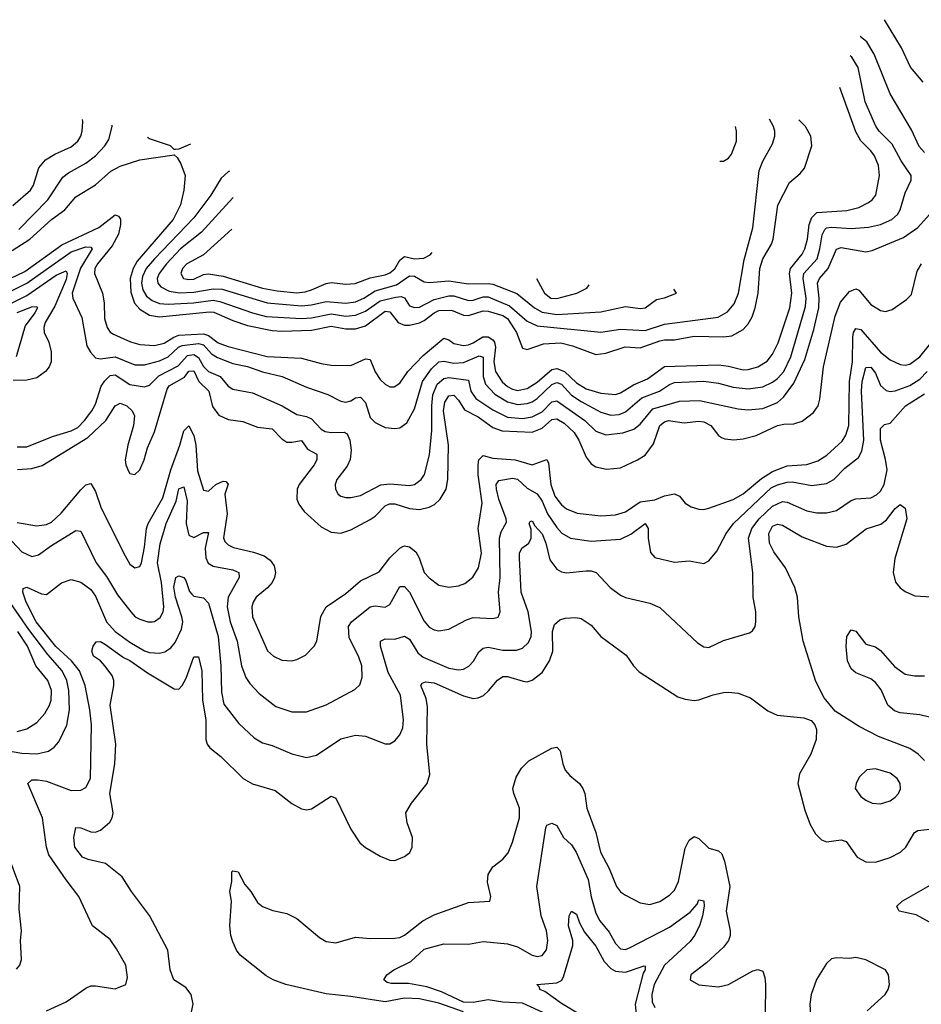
# Model space of a CAD drawing. Header units: inches. Extents: x 1173000 to 1307049, y 522583 to 678455.
# Tile 584 of 617: x 1233901 to 1237576, y 665050 to 669065. Entities that reach past the tile are written whole.
import ezdxf

# ---------------------------------------------------------------- set-up
doc = ezdxf.new("R2010")
doc.units = ezdxf.units.IN
doc.header["$MEASUREMENT"] = 0
doc.layers.add('B2636', color=7, linetype='Continuous')

msp = doc.modelspace()

# ---------------------------------------------------------------- linework, layer by layer
at = {"layer": 'B2636', "color": 5}
for points, elevation in [([(1237584.5, 668810), (1237531.9, 668871.9), (1237495.4, 668950), (1237425.8, 669064.9)], 1320), ([(1237590, 668523.4), (1237567.6, 668547.6), (1237536.2, 668616.2), (1237450, 668762.6), (1237384, 668924), (1237354.3, 668974.3), (1237326.7, 668996.8)], 1340), ([(1233806.5, 667930), (1233930, 667990.6), (1234110, 668118.1), (1234170, 668139.3), (1234190, 668137.4), (1234196.1, 668130), (1234147.9, 668052.1), (1234113.9, 667950), (1234117, 667930), (1234154.1, 667850), (1234174.8, 667734.8), (1234189, 667709), (1234210, 667686.7), (1234230, 667682.6), (1234290, 667690.5), (1234370, 667657.9), (1234410, 667657.3), (1234470, 667673.7), (1234505.6, 667690), (1234548.2, 667730), (1234563.3, 667736.7), (1234630, 667744.9), (1234650, 667738.8), (1234682.1, 667702.1), (1234707.4, 667687.4), (1234770, 667663.2), (1234830, 667650.1), (1234890, 667628.4), (1234970.4, 667610.4), (1235070, 667566.4), (1235156.2, 667536.2), (1235210, 667509.3), (1235230, 667504.8), (1235250, 667510.1), (1235270, 667522.6), (1235290, 667525.4), (1235310, 667504.4), (1235330, 667442.4), (1235350, 667422), (1235390, 667401.5), (1235430, 667397.5), (1235450, 667400.7), (1235478.4, 667421.6), (1235510, 667478.3), (1235542.9, 667590), (1235579.1, 667640.9), (1235610, 667669.2), (1235630, 667672.8), (1235670, 667664.9), (1235710, 667666.4), (1235773.6, 667693.6), (1235790, 667688.7), (1235789.6, 667609.6), (1235799.1, 667579.1), (1235838, 667538), (1235890, 667506.7), (1235930, 667496), (1235970, 667499.8), (1235990, 667507.2), (1236010, 667519.7), (1236070, 667577.3), (1236090, 667586), (1236110, 667578.3), (1236150, 667534.3), (1236190, 667507.5), (1236270, 667465.1), (1236310, 667452.6), (1236344.5, 667455.5), (1236370, 667465.4), (1236436.7, 667523.3), (1236509.1, 667550), (1236550, 667577.9), (1236570, 667585.2), (1236690, 667591.4), (1236750, 667582.3), (1236810, 667566.6), (1236870, 667559.3), (1236930, 667568), (1236970, 667587.2), (1236990, 667601.5), (1237016.3, 667630), (1237044.6, 667690), (1237104.5, 667895.5), (1237107.6, 667930), (1237094.3, 668010), (1237097.1, 668030), (1237151.2, 668090), (1237163.3, 668130), (1237172.2, 668187.8), (1237182.8, 668210), (1237190, 668216), (1237210, 668218.9), (1237290, 668212.9), (1237361.3, 668218.7), (1237410.3, 668229.7), (1237456.1, 668250), (1237479.8, 668270), (1237490.8, 668289.2), (1237510, 668359.5), (1237534.5, 668410), (1237534.7, 668430), (1237494.4, 668490), (1237457.4, 668557.4), (1237404.9, 668610), (1237390.3, 668630.3), (1237347.7, 668730), (1237319.5, 668870), (1237292.7, 668912.7), (1237286, 668917.8)], 1360), ([(1233770, 667965.6), (1233921.8, 668038.2), (1234073.1, 668146.9), (1234223.1, 668216.9), (1234290, 668269.3), (1234304, 668264), (1234311.4, 668251.4), (1234312.2, 668230), (1234304.1, 668190), (1234277.6, 668142.4), (1234217.5, 668070), (1234207.4, 668050), (1234205.4, 668030), (1234238.2, 667950), (1234244.9, 667910), (1234246.9, 667846.9), (1234256.6, 667810), (1234270, 667790.9), (1234282.5, 667782.5), (1234351.8, 667751.8), (1234390, 667740.3), (1234450, 667736.4), (1234490, 667745.5), (1234529, 667771), (1234550, 667778.3), (1234650, 667784.5), (1234670, 667777.8), (1234710, 667747.9), (1234750, 667731.8), (1234910, 667692.1), (1235050, 667684.4), (1235130, 667662.5), (1235170, 667656.4), (1235250, 667655.3), (1235310, 667681.5), (1235330, 667679.8), (1235350, 667629.3), (1235370, 667597.5), (1235390, 667578), (1235410, 667567.3), (1235427.4, 667567.4), (1235450, 667582.2), (1235483.1, 667630), (1235545.1, 667694.9), (1235630, 667766.4), (1235650, 667759.6), (1235670, 667743.9), (1235710, 667737), (1235730, 667738.6), (1235750, 667746.8), (1235788.7, 667771.3), (1235810, 667771.5), (1235830, 667759.7), (1235836.8, 667750), (1235840.2, 667730), (1235833, 667670), (1235840.1, 667630), (1235867.9, 667587.9), (1235889.1, 667569.1), (1235910, 667557.9), (1235930, 667552.8), (1235970, 667560.4), (1236010, 667586.9), (1236070, 667638.5), (1236090, 667643), (1236122.2, 667630), (1236170, 667584.1), (1236210, 667559.2), (1236270, 667541.9), (1236330, 667537.2), (1236350, 667542.8), (1236403.5, 667576.5), (1236459.8, 667600.2), (1236530, 667650.4), (1236750, 667657.3), (1236790, 667652.4), (1236850, 667637.4), (1236870, 667637.9), (1236910.2, 667649.8), (1236947.7, 667672.3), (1236970, 667700.5), (1236992.5, 667747.5), (1237040.1, 667890), (1237048.7, 667950), (1237039.1, 668030), (1237043.4, 668050), (1237091.2, 668108.8), (1237102.1, 668130), (1237112.3, 668170), (1237119.5, 668230), (1237130, 668258.9), (1237150, 668278.5), (1237273.4, 668286.6), (1237321, 668299), (1237361.1, 668318.9), (1237376, 668330), (1237390.5, 668350), (1237406.2, 668430), (1237401.7, 668470), (1237385.4, 668510), (1237370.8, 668530.8), (1237330.5, 668570.5), (1237310, 668607.2), (1237244.2, 668788.6)], 1380), ([(1233870, 668124.4), (1233941.5, 668170), (1234030, 668249.7), (1234085, 668290), (1234130, 668343), (1234210, 668391.1), (1234272.7, 668447.2), (1234310, 668468.1), (1234390, 668493.9), (1234530, 668514), (1234542.5, 668502.5), (1234557.5, 668477.5), (1234574.7, 668430), (1234570.1, 668370), (1234555.6, 668310), (1234525.7, 668250), (1234379.9, 668080.1), (1234362.6, 668050), (1234351.5, 668010), (1234354.3, 667954.3), (1234369.2, 667909.2), (1234390, 667884), (1234430, 667859.4), (1234470, 667852.6), (1234674.2, 667874.2), (1234691.7, 667871.7), (1234770, 667838.2), (1234830, 667818.2), (1234930, 667797.5), (1234970, 667794.2), (1235090, 667798.3), (1235170, 667814.6), (1235230, 667803.9), (1235270, 667804.3), (1235310, 667817.2), (1235390, 667875.8), (1235410, 667873.2), (1235443.6, 667830), (1235470, 667818.8), (1235490, 667819.1), (1235530, 667829.4), (1235550, 667838.2), (1235590, 667870.1), (1235610, 667878.6), (1235660.9, 667880.9), (1235710, 667859.7), (1235730, 667858.3), (1235790, 667877.6), (1235810, 667876.6), (1235870, 667858.2), (1235890, 667846.7), (1235926.6, 667790), (1235950, 667724.9), (1235970, 667720.6), (1236036.5, 667743.6), (1236107.4, 667747.4), (1236154.7, 667734.7), (1236250, 667699.1), (1236290, 667704.9), (1236369.6, 667730.4), (1236430, 667726.5), (1236510, 667755.9), (1236530, 667758.8), (1236570, 667758.8), (1236650, 667774.5), (1236770, 667772), (1236804.4, 667775.6), (1236850, 667802.1), (1236870, 667825.1), (1236886.4, 667853.6), (1236898.9, 667890), (1236911, 667950), (1236918.1, 668050), (1236930.6, 668090), (1236966, 668150), (1236972.7, 668170), (1236991.4, 668308.6), (1237038.6, 668401.4), (1237082.5, 668437.5), (1237100.8, 668459.2), (1237130.7, 668550), (1237126.5, 668590), (1237103.7, 668630), (1237077.4, 668656.7)], 1420), ([(1233872.3, 668307.7), (1233944.4, 668370), (1233956.7, 668390), (1233978.5, 668461.5), (1234006, 668494), (1234043.3, 668516.7), (1234110, 668547.1), (1234137, 668570), (1234149.8, 668590), (1234155.9, 668610), (1234157.9, 668650), (1234156.4, 668657.5)], 1460), ([(1234755.6, 668446.7), (1234750, 668444.2), (1234721.8, 668418.2), (1234679.9, 668350), (1234610, 668257.4), (1234449.9, 668090.1), (1234416.6, 668050), (1234401.9, 668018.1), (1234397.3, 667990), (1234402.8, 667962.8), (1234418.2, 667938.2), (1234440.4, 667920.4), (1234470, 667908.1), (1234505.4, 667905.4), (1234609.8, 667909.8), (1234690, 667920.7), (1234716, 667916), (1234850, 667869.2), (1234905.3, 667854.7), (1235050, 667846.6), (1235090, 667849), (1235170, 667865.4), (1235230, 667856), (1235270, 667859.4), (1235310, 667876.4), (1235370, 667918), (1235434.1, 667934.1), (1235455.5, 667935.5), (1235470, 667931.2), (1235490, 667898.1), (1235510, 667890.9), (1235530, 667893.2), (1235590, 667924.4), (1235650, 667938.6), (1235670, 667938.6), (1235730, 667919.6), (1235750, 667921), (1235790, 667934.3), (1235810, 667934.6), (1235897.6, 667897.6), (1235970, 667835.2), (1236010, 667816.5), (1236270, 667790.5), (1236350, 667802.8), (1236450, 667797.9), (1236530, 667823.8), (1236748, 667852), (1236786.7, 667873.3), (1236813.7, 667906.3), (1236831.7, 667950), (1236854, 668086), (1236890, 668216.3), (1236916, 668450), (1236930, 668488.5), (1236970, 668558.4), (1236978.7, 668590), (1236979.1, 668610), (1236973.9, 668630), (1236957.9, 668658.8)], 1440), ([(1233897.5, 668210), (1234015, 668330), (1234076.6, 668423.4), (1234099.1, 668440.9), (1234170, 668479.9), (1234209.3, 668510), (1234248.1, 668550), (1234263.4, 668576.6), (1234277.9, 668630), (1234277.8, 668634.5)], 1440), ([(1236754.4, 668487.6), (1236770, 668488.4), (1236790, 668500.7), (1236803, 668517), (1236823.2, 668570), (1236823.2, 668610), (1236819.4, 668629.2)], 1460), ([(1234596.6, 668556.8), (1234550, 668537.2), (1234535.3, 668535.3), (1234530, 668535.3), (1234515.3, 668550), (1234430, 668578.7), (1234421.9, 668584.3)], 1420), ([(1234770.5, 668338.8), (1234770, 668338.4), (1234642, 668198), (1234555.6, 668130), (1234499, 668070), (1234468.9, 668030), (1234461.7, 668010), (1234463.9, 667990), (1234475.4, 667975.4), (1234510, 667957.7), (1234551.5, 667951.5), (1234610, 667953.5), (1234690, 667967.7), (1234725.8, 667965.8), (1234910, 667910.9), (1235050, 667898.4), (1235090, 667902.5), (1235150, 667916.2), (1235230, 667909.2), (1235270, 667914.9), (1235304, 667930), (1235350, 667958.9), (1235436.4, 667983.6), (1235490, 668020.9), (1235510, 668018.7), (1235550, 667996.3), (1235570, 667993.1), (1235650, 668000.4), (1235730, 667987.5), (1235810, 667989.5), (1235830, 667986), (1235927.9, 667947.9), (1236000.1, 667890), (1236030, 667872), (1236090, 667862.3), (1236270, 667874.3), (1236370, 667895.2), (1236430, 667887.3), (1236450, 667889.4), (1236496.5, 667923.5), (1236530, 667930.4), (1236579, 667950), (1236567, 667966)], 1460), ([(1233890, 667322.7), (1233930, 667322.6), (1234034.3, 667365.7), (1234110, 667388), (1234137.5, 667402.5), (1234165.4, 667430), (1234195, 667470), (1234210, 667496.5), (1234233.3, 667570), (1234247.3, 667592.7), (1234270, 667614.3), (1234290, 667616.1), (1234350, 667576.8), (1234410, 667567.6), (1234430, 667574.3), (1234467.9, 667612.1), (1234546.3, 667653.7), (1234584.5, 667695.5), (1234610, 667699.4), (1234630, 667687.4), (1234650, 667650.6), (1234670, 667630.1), (1234718.5, 667610), (1234750, 667571), (1234770, 667557.8), (1234850, 667543.3), (1234970.2, 667490), (1235030, 667455), (1235070, 667447.4), (1235090, 667437.1), (1235130, 667394.5), (1235146.3, 667386.3), (1235170, 667382.2), (1235222.8, 667382.8), (1235236.2, 667376.2), (1235247, 667350), (1235251.9, 667310), (1235248.4, 667271.6), (1235235.5, 667244.5), (1235192.9, 667190), (1235187.1, 667170), (1235187.9, 667150), (1235198.7, 667130), (1235210, 667121.5), (1235230, 667116.5), (1235250, 667115.9), (1235290, 667124.6), (1235372.3, 667167.7), (1235410, 667172), (1235490, 667165.6), (1235510, 667170.2), (1235537.8, 667190), (1235550.6, 667210), (1235570.9, 667290), (1235580.9, 667390), (1235580.4, 667490), (1235585.4, 667534.6), (1235602, 667578), (1235630, 667601.3), (1235650, 667605.3), (1235730, 667594.8), (1235739.7, 667550), (1235760.3, 667520.3), (1235830, 667473.7), (1235890, 667444.3), (1235950, 667439.2), (1235990, 667445.4), (1236030, 667466.3), (1236070, 667506.4), (1236090, 667510.1), (1236204.2, 667430), (1236250, 667387.5), (1236290, 667372.2), (1236359.9, 667380.1), (1236404.8, 667395.2), (1236430, 667415.3), (1236482.1, 667477.9), (1236590, 667509.7), (1236672.1, 667512.1), (1236830, 667477.7), (1236870, 667473.8), (1236930, 667479.9), (1236990, 667503.6), (1237014.3, 667525.7), (1237056.7, 667583.3), (1237101.2, 667678.8), (1237138.7, 667801.3), (1237158.3, 667890), (1237159.5, 667930), (1237152.8, 667990), (1237160.8, 668010), (1237196.5, 668050), (1237230, 668128.6), (1237250, 668136.4), (1237350, 668118.8), (1237375.9, 668124.1), (1237503.4, 668176.6), (1237562.7, 668217.3), (1237609.5, 668270.5)], 1340), ([(1234766, 668210.2), (1234650, 668105.7), (1234582.4, 668070), (1234564.5, 668050), (1234557.4, 668030), (1234568.6, 668010), (1234590, 668005), (1234610, 668007), (1234650, 668025.8), (1234670, 668028.7), (1234730, 668019.2), (1234890, 667970.8), (1234950, 667959.5), (1235030, 667951.7), (1235065.1, 667954.9), (1235090, 667962.9), (1235150, 667989.6), (1235170, 667992.8), (1235230, 667986.5), (1235268.7, 667988.7), (1235330, 668012.6), (1235390, 668025), (1235410, 668032.9), (1235430, 668048.8), (1235450, 668084.6), (1235470, 668098.7), (1235510, 668090.4), (1235547.8, 668092.2), (1235574.5, 668105.5), (1235581.9, 668116.1)], 1480), ([(1233856.2, 667903.8), (1233930, 667939.8), (1234050, 668023.2), (1234090, 668040.9), (1234094.4, 668030), (1234090, 668005.4), (1234043.5, 667896.5), (1234004.9, 667830), (1233998.4, 667810), (1234001.1, 667790), (1234018.9, 667750), (1234028.4, 667710), (1234029.2, 667670), (1234020.7, 667650), (1234005.8, 667630), (1233970, 667604.5), (1233930, 667595), (1233873.9, 667593.9)], 1340), ([(1233891.3, 667231.3), (1233950, 667234.3), (1233992.6, 667247.4), (1234178.4, 667361.6), (1234251.2, 667430), (1234290, 667490.9), (1234310, 667500.7), (1234337.4, 667490), (1234359, 667470), (1234368.1, 667450), (1234364.7, 667410), (1234341.3, 667330), (1234330.8, 667270), (1234332.8, 667250), (1234343.8, 667223.8), (1234350, 667214.4), (1234370, 667210.2), (1234390, 667229.3), (1234407.9, 667270), (1234421.3, 667318.7), (1234450, 667384.6), (1234501.5, 667558.5), (1234510, 667571.2), (1234572.2, 667607.8), (1234590, 667631.5), (1234610, 667633.3), (1234630.7, 667590), (1234671.7, 667550), (1234687.3, 667487.3), (1234711.9, 667451.9), (1234750, 667434.6), (1234810, 667426.7), (1234870, 667402.9), (1234930, 667396.2), (1234970, 667355.8), (1234990, 667342.6), (1235010, 667341.5), (1235050, 667349.1), (1235074.2, 667314.2), (1235112.7, 667292.7), (1235112.2, 667270), (1235101.5, 667250), (1235039.5, 667170), (1235031.4, 667150), (1235031, 667110), (1235038.5, 667090), (1235060.1, 667060.1), (1235130, 666996.3), (1235170, 666974.8), (1235210, 666971.3), (1235250, 666984.2), (1235330, 667026.5), (1235350, 667040.9), (1235390, 667082.2), (1235408.8, 667091.2), (1235430, 667091.1), (1235490, 667071.3), (1235530, 667067.5), (1235570, 667076.8), (1235591.6, 667088.4), (1235615.4, 667110), (1235639.1, 667150), (1235646.3, 667190), (1235648.3, 667330), (1235628.5, 667470), (1235634.4, 667505.6), (1235650, 667530.6), (1235670, 667534.3), (1235690, 667513.6), (1235713.6, 667473.6), (1235770, 667445.2), (1235830, 667401.8), (1235867.8, 667387.8), (1235990, 667383.4), (1236030, 667399.1), (1236070, 667434.3), (1236090, 667437.9), (1236120.1, 667420.1), (1236161.1, 667381.1), (1236179.7, 667350), (1236210, 667280.8), (1236230, 667254), (1236250, 667241.4), (1236292.5, 667232.5), (1236350, 667237.5), (1236419.8, 667270), (1236450, 667289.5), (1236484.2, 667335.8), (1236510.5, 667409.5), (1236530, 667425.5), (1236545.4, 667430), (1236610, 667421), (1236670, 667427.4), (1236690, 667424.7), (1236718.3, 667410), (1236750, 667368.7), (1236761.4, 667361.4), (1236775.4, 667355.4), (1236811.9, 667351.9), (1236850, 667355.6), (1236903, 667370), (1236990, 667409.5), (1237015.4, 667415.4), (1237057.1, 667417.1), (1237090, 667427.8), (1237136.8, 667463.2), (1237155.3, 667490), (1237162.1, 667517.9), (1237177, 667650), (1237224.8, 667855.3), (1237247.4, 667912.6), (1237283.5, 667956.5), (1237310, 667968), (1237321.5, 667961.5), (1237370, 667904), (1237410, 667879.7), (1237430, 667875.1), (1237457, 667883), (1237516.5, 667923.5), (1237535.9, 667944.1), (1237559.9, 668040.1), (1237577, 668070)], 1320), ([(1236007.6, 668010), (1236039.8, 667950), (1236066.5, 667930), (1236090, 667928.5), (1236172.6, 667950), (1236212.1, 667970), (1236221.8, 667984.4)], 1480), ([(1233890, 667870.8), (1233950, 667893.8), (1233970, 667895.8), (1233972.7, 667890), (1233962.7, 667870), (1233923.2, 667816.8), (1233886.8, 667690)], 1320), ([(1233890, 667014.1), (1233970, 667000.8), (1234010, 667006.7), (1234030, 667015.6), (1234070, 667052.1), (1234150, 667148.1), (1234170, 667167.6), (1234190, 667173.8), (1234210, 667140.3), (1234233.4, 667073.4), (1234330, 666878.7), (1234350, 666844), (1234370, 666830.2), (1234390, 666835.6), (1234397.4, 666850), (1234410, 666914), (1234417.9, 666990), (1234424.6, 667010), (1234484.6, 667115.4), (1234516.9, 667230), (1234554.1, 667330), (1234570, 667388.9), (1234590, 667409.2), (1234611, 667369), (1234618.5, 667330), (1234625.5, 667225.5), (1234650, 667146.7), (1234670, 667142.6), (1234700.9, 667170), (1234730, 667183.5), (1234741.1, 667181.1), (1234751, 667171), (1234736.5, 667130), (1234746.3, 667050), (1234731.6, 666951.6), (1234737.5, 666937.5), (1234750, 666923.9), (1234772.5, 666912.5), (1234854, 666894), (1234898, 666878), (1234921.5, 666861.5), (1234937.5, 666837.5), (1234943.1, 666810), (1234940.1, 666790), (1234930.2, 666770), (1234911.5, 666748.5), (1234865.2, 666710), (1234852.7, 666690), (1234847.3, 666670), (1234850.1, 666630.1), (1234911.3, 666491.3), (1234935.5, 666470), (1234970, 666453.1), (1235010, 666450.3), (1235030, 666455.3), (1235065.9, 666474.1), (1235101, 666510), (1235111.4, 666530), (1235128.4, 666631.6), (1235149.5, 666670.5), (1235230, 666725.5), (1235290, 666777), (1235366.4, 666813.6), (1235409.9, 666870), (1235450, 666909.5), (1235463.2, 666916.8), (1235470, 666919.8), (1235490, 666915.5), (1235515.4, 666895.4), (1235529.6, 666870), (1235550.1, 666810.1), (1235570, 666788.4), (1235610, 666759.3), (1235650, 666751), (1235690, 666756.6), (1235714.8, 666765.2), (1235747.9, 666792.1), (1235771.5, 666830), (1235782.7, 666890), (1235769.9, 666990), (1235786.2, 667093.8), (1235769.4, 667209.4), (1235769.1, 667250), (1235773.1, 667270), (1235790, 667288.4), (1235830, 667277.4), (1235920.4, 667270), (1235990, 667250.1), (1236050, 667271.5), (1236056.3, 667256.3), (1236065.6, 667170), (1236082.6, 667122.6), (1236110, 667086.6), (1236130, 667070.7), (1236173, 667053), (1236270, 667041.7), (1236330, 667045.9), (1236370, 667058.7), (1236430, 667099), (1236490, 667107.2), (1236530, 667122.7), (1236570, 667131.8), (1236590, 667122), (1236613.3, 667093.3), (1236638.5, 667078.5), (1236670, 667069.3), (1236690, 667067.9), (1236710, 667073.3), (1236810, 667108.1), (1236850, 667131.2), (1236925.5, 667194.5), (1236970, 667222.6), (1237030, 667246.1), (1237109, 667251), (1237154.4, 667265.6), (1237191.1, 667288.9), (1237253.9, 667346.1), (1237269.1, 667370.9), (1237280.9, 667410), (1237284.2, 667590), (1237295.9, 667670), (1237296.9, 667770), (1237300.4, 667790), (1237310, 667805.3), (1237330, 667801.1), (1237410, 667709), (1237450, 667677.5), (1237490, 667658.3), (1237510, 667655.9), (1237530, 667660.8), (1237570, 667690.1), (1237610, 667739.1)], 1280), ([(1233810, 666999.4), (1233910, 666894.4), (1233950, 666875.4), (1233977.9, 666882.1), (1234030, 666920.1), (1234130, 666982), (1234150, 666979.1), (1234212.9, 666850), (1234254.5, 666794.5), (1234299.9, 666719.9), (1234353.8, 666650), (1234371.8, 666630), (1234390, 666620.2), (1234422.8, 666610), (1234442, 666610), (1234450, 666611), (1234472.7, 666627.3), (1234485.2, 666650), (1234488.2, 666670), (1234478.4, 666770), (1234462.4, 666850), (1234472.7, 666927.3), (1234498.1, 667010), (1234538.3, 667101.7), (1234550, 667151.5), (1234570, 667160.3), (1234582.8, 667102.8), (1234579.4, 667010), (1234590, 666962.3), (1234610, 666953.9), (1234650, 666973.5), (1234670, 666973.4), (1234657.3, 666910), (1234660.1, 666870), (1234668.8, 666848.8), (1234690, 666836.8), (1234770, 666821.9), (1234794.4, 666810), (1234795.5, 666790), (1234750.5, 666710), (1234746.1, 666670), (1234759.2, 666610), (1234787.8, 666530), (1234805, 666430), (1234822.7, 666382.7), (1234838.6, 666358.6), (1234876.8, 666316.8), (1234944.7, 666264.7), (1235010, 666242.5), (1235070, 666242.9), (1235150, 666271), (1235267, 666333), (1235287.9, 666352.1), (1235297, 666383), (1235295.6, 666430), (1235282.3, 666470), (1235244.5, 666544.5), (1235241.1, 666590), (1235252.8, 666610), (1235330, 666670.8), (1235350, 666675.1), (1235390, 666669.4), (1235410, 666679.7), (1235450, 666753.8), (1235470, 666753), (1235490, 666730.1), (1235550, 666612.3), (1235570, 666588.1), (1235590, 666577.2), (1235610, 666573.4), (1235650, 666579.7), (1235721.7, 666618.3), (1235750, 666627), (1235830, 666623.5), (1235851.4, 666628.6), (1235859.8, 666650), (1235852.2, 666730), (1235859, 666790), (1235857.4, 666950), (1235863.3, 666976.7), (1235884.7, 667015.3), (1235884.2, 667030), (1235854, 667110), (1235844.2, 667150), (1235843.1, 667170), (1235854.2, 667185.8), (1235910, 667195.5), (1235930, 667191.6), (1235970, 667154.1), (1236010, 667130.9), (1236030, 667101.8), (1236052.1, 667050), (1236090, 666993.5), (1236110.8, 666970.8), (1236146, 666950), (1236230, 666939.1), (1236350, 666946.3), (1236392.6, 666967.4), (1236450.8, 667010.8), (1236462.7, 666990), (1236463.3, 666950), (1236472.9, 666892.9), (1236490, 666871.5), (1236570, 666852.4), (1236630, 666857.6), (1236690, 666847.2), (1236710, 666858), (1236742.7, 666897.3), (1236780.9, 666970), (1236810.4, 667010), (1236963.9, 667156.1), (1236990, 667168.8), (1237030, 667179.7), (1237050, 667180.6), (1237130, 667165.3), (1237190, 667173), (1237220.2, 667190), (1237264.1, 667235.9), (1237320.6, 667279.4), (1237334.1, 667305.9), (1237341.9, 667350), (1237332.9, 667550), (1237335.8, 667590), (1237350, 667646.7), (1237370, 667648.6), (1237390, 667623.5), (1237410, 667573.8), (1237433.1, 667553.1), (1237450, 667548.8), (1237470, 667551.7), (1237530, 667572.6), (1237570, 667598.4), (1237599.7, 667630)], 1260), ([(1234010, 665022.6), (1234090, 665059.7), (1234170, 665116.3), (1234190, 665124.6), (1234210, 665125.7), (1234290, 665112.6), (1234333.6, 665130), (1234340.5, 665159.5), (1234333.3, 665210), (1234295.9, 665275.9), (1234270, 665314.7), (1234196.9, 665370), (1234142, 665490), (1234090, 665556.8), (1234019.8, 665659.8), (1234010.5, 665690), (1233993.6, 665810), (1233934, 665950), (1233950, 665964.9), (1233974.7, 665965.3), (1234010, 665959.3), (1234110, 665921.9), (1234150, 665923.5), (1234170, 665934.6), (1234188.9, 665971.1), (1234193.7, 666190), (1234186.9, 666250), (1234167.1, 666350), (1234144.8, 666410), (1234112.5, 666450), (1234048.3, 666508.3), (1233967.2, 666610), (1233927.7, 666690), (1233914, 666730), (1233915.1, 666744.9), (1233930, 666750.3), (1233990, 666724.2), (1234010, 666721.5), (1234071, 666769), (1234110, 666781.5), (1234150, 666771.9), (1234190, 666741), (1234210, 666713.8), (1234254.9, 666610), (1234289.2, 666570), (1234350, 666526.9), (1234410, 666491.6), (1234430, 666484.3), (1234470, 666481.7), (1234492.8, 666487.2), (1234517.1, 666502.9), (1234534.2, 666525.8), (1234560.5, 666579.5), (1234565.3, 666610), (1234562.2, 666630), (1234535.2, 666710), (1234529.2, 666750.8), (1234536.8, 666790), (1234550, 666797.1), (1234570, 666790.6), (1234578.5, 666778.5), (1234593.3, 666733.3), (1234602.2, 666722.2), (1234610, 666714.3), (1234650, 666706.7), (1234670, 666685.7), (1234709.8, 666550), (1234720.7, 666430), (1234723.1, 666323.1), (1234733.4, 666273.4), (1234794.3, 666194.3), (1234856.3, 666136.3), (1234890, 666116.5), (1234930, 666104.9), (1235010, 666071.1), (1235070, 666056.2), (1235110, 666066.2), (1235210, 666132.7), (1235270, 666147.4), (1235310, 666143.5), (1235390, 666111.4), (1235410, 666112.6), (1235430, 666123.6), (1235450.8, 666149.2), (1235462.8, 666177.2), (1235465.9, 666210), (1235453.1, 666310), (1235402.6, 666402.6), (1235371.3, 666510), (1235371.1, 666530), (1235390, 666540.6), (1235430, 666538.8), (1235470, 666551.1), (1235490, 666538.2), (1235523.4, 666483.4), (1235545.3, 666465.3), (1235650, 666420.6), (1235690, 666413.3), (1235710, 666416.8), (1235731.6, 666428.4), (1235750.7, 666449.3), (1235773, 666487), (1235790, 666502.7), (1235810, 666505.8), (1235870, 666494.1), (1235925.6, 666494.4), (1235950, 666501.8), (1235975.1, 666524.9), (1235985.9, 666550), (1235987.4, 666570), (1235973.2, 666650), (1235945.4, 666730), (1235937.9, 666870), (1235938.7, 666890), (1235947.8, 666910), (1235975.7, 666930), (1235986.4, 666950), (1235986, 666986), (1235978.3, 667010), (1235981.1, 667018.9), (1235990, 667021.7), (1236000.7, 667000.7), (1236030, 666968.4), (1236045.9, 666930), (1236062.5, 666862.5), (1236090, 666824.3), (1236110, 666813.7), (1236130, 666809.4), (1236210, 666817.4), (1236230, 666817), (1236250.3, 666810.3), (1236308.5, 666750), (1236350, 666717.6), (1236370, 666708.4), (1236470, 666685.4), (1236510, 666667.9), (1236664, 666524), (1236690, 666507.6), (1236710, 666504.7), (1236770, 666534), (1236875.8, 666564.2), (1236887.8, 666572.2), (1236898.4, 666590), (1236902.4, 666610), (1236901.1, 666650), (1236891, 666710), (1236889.1, 666810), (1236872.1, 666950), (1236885.8, 666990), (1236916, 667030), (1236970, 667080.7), (1237010, 667100.1), (1237030, 667097.4), (1237110, 667062.1), (1237150, 667053.6), (1237190, 667053.5), (1237230, 667063.8), (1237290, 667104.4), (1237310, 667111.7), (1237370, 667115.5), (1237393.1, 667126.9), (1237410, 667142.2), (1237424.4, 667170), (1237436.9, 667230), (1237431, 667271), (1237409.6, 667350), (1237410, 667398), (1237425.7, 667414.3), (1237450, 667420.3), (1237511.3, 667490), (1237590, 667539.8)], 1240), ([(1237590, 666044.7), (1237563.4, 666070), (1237530, 666092.6), (1237401.3, 666141.3), (1237323, 666183), (1237224.7, 666244.7), (1237179.9, 666299.9), (1237146.4, 666366.4), (1237094.8, 666530), (1237076.7, 666630), (1237071.6, 666710), (1237060.7, 666750), (1237023.1, 666830), (1236974.8, 666894.8), (1236957.7, 666930), (1236954.1, 666970), (1236970, 667000.1), (1236990, 667007.8), (1237010, 667003.4), (1237090, 666956.1), (1237190, 666918.6), (1237230, 666914.6), (1237270, 666926.2), (1237350.9, 666989.1), (1237411.7, 667008.3), (1237435, 667025), (1237470, 667071.6), (1237490, 667087.3), (1237510, 667072.8), (1237516.9, 667030), (1237468.4, 666868.4), (1237461.3, 666810), (1237471.4, 666771.4), (1237490, 666747.7), (1237510, 666732.7), (1237550, 666716), (1237690, 666707)], 1220), ([(1233870, 666081.1), (1233910, 666073.4), (1233970, 666071.2), (1234018, 666082), (1234041.5, 666098.5), (1234059.8, 666120.2), (1234092.3, 666187.7), (1234104.3, 666250), (1234101.2, 666330), (1234092.7, 666370), (1234074.2, 666410), (1234015.7, 666475.7), (1233937.9, 666577.9), (1233818.1, 666750)], 1260), ([(1234600.9, 665019.1), (1234608.1, 665050), (1234600.2, 665090), (1234578.2, 665118.2), (1234528.9, 665150), (1234514.5, 665190), (1234505.2, 665270), (1234430, 665411.7), (1234356, 665510), (1234318, 665570), (1234250, 665623.4), (1234179.9, 665639.9), (1234157.2, 665650), (1234126.1, 665690), (1234121.5, 665730), (1234129.8, 665770.2), (1234150, 665769.2), (1234190, 665752.9), (1234210, 665752.1), (1234230, 665759.7), (1234267.5, 665792.5), (1234277.8, 665810), (1234281.1, 665830), (1234268.3, 665910), (1234288.6, 666030), (1234292, 666110), (1234269.9, 666270.1), (1234284.2, 666350), (1234283.8, 666370), (1234277.7, 666390), (1234248.2, 666430), (1234230, 666449.8), (1234202, 666470), (1234194.8, 666490), (1234199.8, 666510), (1234212.1, 666527.9), (1234230, 666529.2), (1234250, 666517.6), (1234323.9, 666463.9), (1234350, 666451.3), (1234421.6, 666401.6), (1234530, 666335.6), (1234550, 666334.4), (1234563.5, 666350), (1234579.8, 666380.2), (1234610, 666467), (1234630, 666466.7), (1234643.3, 666410), (1234646.1, 666290), (1234659.2, 666210), (1234659.3, 666130), (1234665, 666110), (1234675.3, 666095.3), (1234720.3, 666060.3), (1234811.5, 665970), (1234850, 665949.5), (1234941.8, 665921.8), (1235010, 665869.2), (1235050, 665847.6), (1235070, 665842.8), (1235090, 665846.5), (1235170, 665899), (1235190, 665890.4), (1235250, 665764.6), (1235287.8, 665707.8), (1235310, 665689.2), (1235370, 665654.2), (1235410, 665637.8), (1235430, 665636.2), (1235470, 665652.6), (1235490.5, 665669.5), (1235500.8, 665690), (1235502, 665730), (1235480.2, 665790), (1235475.4, 665830), (1235497.5, 665870), (1235561.6, 665950), (1235572.8, 665987.2), (1235560.8, 666110), (1235562.8, 666262.8), (1235557.1, 666297.1), (1235535.5, 666350), (1235541.1, 666358.9), (1235554.8, 666365.2), (1235590, 666360.3), (1235710, 666307.2), (1235750, 666296.4), (1235770, 666299), (1235790.9, 666309.1), (1235812.5, 666327.5), (1235848.4, 666371.6), (1235870, 666386.2), (1235890, 666386.8), (1235952.7, 666367.3), (1235970, 666365.5), (1235990, 666371.6), (1236030, 666403), (1236061.2, 666450), (1236073.5, 666490), (1236073.4, 666570), (1236080.7, 666599.3), (1236102.6, 666617.4), (1236124.2, 666624.2), (1236167.5, 666627.5), (1236190, 666623.6), (1236230, 666596.2), (1236270.2, 666550), (1236373, 666473), (1236402.8, 666430), (1236425.9, 666405.9), (1236583.8, 666303.8), (1236613.8, 666293.8), (1236650, 666289.1), (1236670, 666291), (1236728.1, 666311.9), (1236770, 666321), (1236790, 666323.2), (1236830, 666318.4), (1236879.8, 666299.8), (1236950, 666246.3), (1236988.3, 666228.3), (1237098, 666218), (1237127, 666207), (1237142, 666190), (1237148.9, 666170), (1237147.1, 666130), (1237125.4, 666070), (1237079.8, 665990), (1237072.8, 665950), (1237101.4, 665841.4), (1237122.6, 665782.6), (1237145.2, 665745.2), (1237170, 665721), (1237190, 665712.6), (1237250, 665720.7), (1237270, 665713.6), (1237314.3, 665650), (1237350, 665630.2), (1237390, 665630.1), (1237450, 665647.8), (1237491.6, 665670), (1237513.6, 665690), (1237549.1, 665750), (1237561.8, 665758.2), (1237633.6, 665766.4)], 1220), ([(1233890, 666162.7), (1233930, 666173.8), (1233970, 666199.2), (1234003.8, 666236.2), (1234022.8, 666270), (1234029.5, 666290.5), (1234030.3, 666330), (1234016, 666370), (1233966.4, 666430), (1233932.7, 666510), (1233892.6, 666570)], 1280), ([(1237610, 666221), (1237570, 666230.4), (1237490, 666237.9), (1237466.7, 666246.7), (1237440.1, 666270), (1237412.4, 666332.4), (1237390, 666362.5), (1237370, 666377), (1237310, 666401.7), (1237290, 666417.2), (1237275, 666450), (1237270.6, 666509.4), (1237272.9, 666550), (1237290, 666576.9), (1237310, 666571.8), (1237350, 666518.7), (1237390, 666507.2), (1237410, 666492.9), (1237467.4, 666427.4), (1237510, 666396.6), (1237549, 666389), (1237590, 666388.7)], 1180), ([(1235710, 665019.8), (1235610, 665054.6), (1235530, 665072.6), (1235470, 665074.2), (1235390, 665059.6), (1235250, 665081.6), (1235150, 665092), (1234985.1, 665130), (1234934, 665150), (1234906.1, 665166.1), (1234799.7, 665250), (1234783.9, 665270), (1234770, 665305.2), (1234762, 665330), (1234757.6, 665370), (1234764.2, 665470), (1234756.9, 665510), (1234765.7, 665550), (1234765.6, 665590), (1234770, 665594.4), (1234791.6, 665590), (1234818, 665538), (1234842.8, 665510), (1234870, 665464.9), (1234890, 665448), (1234932.7, 665432.7), (1234990, 665419.6), (1235030, 665399.3), (1235122.6, 665322.6), (1235150, 665305.7), (1235190, 665300.7), (1235270, 665323.9), (1235330, 665317.8), (1235430, 665318.9), (1235450, 665322.8), (1235470, 665331.8), (1235544.2, 665390), (1235590, 665414.2), (1235730, 665465.2), (1235817.2, 665470), (1235821.6, 665490), (1235807.5, 665547.5), (1235810, 665579.1), (1235829.2, 665610.8), (1235870, 665642.3), (1235892.3, 665667.7), (1235910, 665710.4), (1235938.1, 665810), (1235938.4, 665850), (1235914.7, 665910), (1235911.1, 665930), (1235924.5, 665975.5), (1235946.6, 666013.4), (1235976.8, 666043.2), (1236070, 666094.7), (1236090, 666098.9), (1236104.1, 666084.1), (1236114.7, 666030), (1236124.4, 666004.4), (1236142.9, 665982.9), (1236182.3, 665950), (1236197.1, 665930), (1236204.8, 665910), (1236213.1, 665850), (1236248.8, 665750), (1236268.7, 665670), (1236303.4, 665603.4), (1236333.6, 665530), (1236350, 665509), (1236370, 665494.9), (1236430, 665463.2), (1236470, 665456.5), (1236510, 665469.2), (1236550, 665494.2), (1236570, 665515.8), (1236586.1, 665550), (1236613.6, 665686.4), (1236630, 665718.7), (1236650, 665734.4), (1236670, 665726.5), (1236710, 665686.8), (1236750, 665675.3), (1236762.9, 665662.9), (1236773.8, 665633.8), (1236795.1, 665530), (1236781.2, 665430), (1236797.3, 665350), (1236796.8, 665330), (1236790.2, 665310), (1236770, 665282.8), (1236700.6, 665219.4), (1236637.1, 665170), (1236634, 665150), (1236670, 665129), (1236750, 665121.3), (1236790, 665130.1), (1236890, 665186.3), (1236910, 665192), (1236930, 665185.3), (1236939.1, 665159.1), (1236941.7, 665130), (1236939.3, 665010)], 1180), ([(1236048.2, 665010), (1235950, 665054.9), (1235870, 665059.2), (1235810, 665067.7), (1235750, 665057.7), (1235710, 665059.1), (1235620.1, 665100.1), (1235560.5, 665120.5), (1235485.8, 665134.2), (1235415.2, 665135.2), (1235398.4, 665138.4), (1235385.1, 665150), (1235398, 665170), (1235426.3, 665190), (1235495, 665225), (1235550, 665274.6), (1235630, 665296.4), (1235730, 665295), (1235790, 665305.6), (1235890, 665296.6), (1235930, 665283.7), (1235990, 665250.1), (1236010, 665244.4), (1236030.7, 665249.3), (1236047.9, 665272.1), (1236053.8, 665310), (1236047.7, 665350), (1236026.3, 665410), (1236008.3, 665530), (1236045.1, 665770), (1236050, 665780.5), (1236070, 665788.8), (1236090, 665778.3), (1236117.8, 665730), (1236150, 665700.4), (1236169.7, 665670), (1236218.6, 665558.6), (1236230, 665488.7), (1236250, 665420.8), (1236266.3, 665390), (1236303.4, 665343.4), (1236330, 665297.4), (1236350, 665276.5), (1236370, 665273.5), (1236390, 665280.8), (1236550, 665364.3), (1236634.3, 665425.7), (1236662.5, 665457.5), (1236670, 665475.5), (1236690, 665471.3), (1236691.7, 665450), (1236684.5, 665410), (1236671.8, 665370), (1236652.2, 665330), (1236634.3, 665305.7), (1236530, 665209.3), (1236487.8, 665130), (1236477.3, 665090), (1236479.4, 665059.4), (1236490, 665036.9)], 1160), ([(1233887.5, 665192.5), (1233900.9, 665210), (1233907.6, 665232.4), (1233903.5, 665310), (1233908, 665350), (1233898, 665438), (1233901.1, 665530), (1233849.2, 665669.2)], 1260), ([(1237610, 665385.2), (1237554.9, 665414.9), (1237486.6, 665430), (1237480.1, 665440.1), (1237476.3, 665450), (1237498.3, 665470), (1237650, 665558)], 1180), ([(1236181.5, 665010), (1236110, 665053.4), (1236041.9, 665101.9), (1236020.9, 665110), (1236019.5, 665119.5), (1236009, 665130), (1236090, 665136.8), (1236110, 665146.5), (1236118.2, 665161.8), (1236156.2, 665290), (1236155.5, 665310), (1236138, 665370), (1236140.3, 665410), (1236150, 665430.3), (1236170, 665418), (1236182.5, 665382.4), (1236203.7, 665343.7), (1236250, 665287.5), (1236283.8, 665223.8), (1236310, 665196.4), (1236330, 665184.8), (1236370, 665180.6), (1236447.1, 665207.1), (1236450, 665204.7), (1236450.9, 665190), (1236443, 665177), (1236409.5, 665050), (1236413.9, 665010)], 1140), ([(1237356.2, 665023.8), (1237429.6, 665090), (1237441.3, 665110), (1237446.3, 665130), (1237443, 665170), (1237430.6, 665190.6), (1237350, 665230.8), (1237310, 665241.1), (1237283.9, 665236.1), (1237230, 665238.7), (1237210, 665235.4), (1237190, 665215.6), (1237149.2, 665150.8), (1237126.8, 665090), (1237121.3, 665050), (1237130.3, 664910)], 1220)]:
    msp.add_lwpolyline(points, dxfattribs=dict(at, elevation=elevation))
at = {"layer": 'B2636', "color": 5, "elevation": 1240}
msp.add_lwpolyline([(1237390, 666009.7), (1237354.7, 666005.3), (1237323.4, 665976.6), (1237310.4, 665950), (1237306.7, 665930), (1237330, 665897.1), (1237350, 665882), (1237376, 665870), (1237410, 665866.7), (1237450, 665878.9), (1237470, 665894.4), (1237483, 665910), (1237490.9, 665929.1), (1237489.7, 665950), (1237478, 665970), (1237450, 665991.9)], close=True, dxfattribs=at)

doc.saveas('drawing.dxf')
